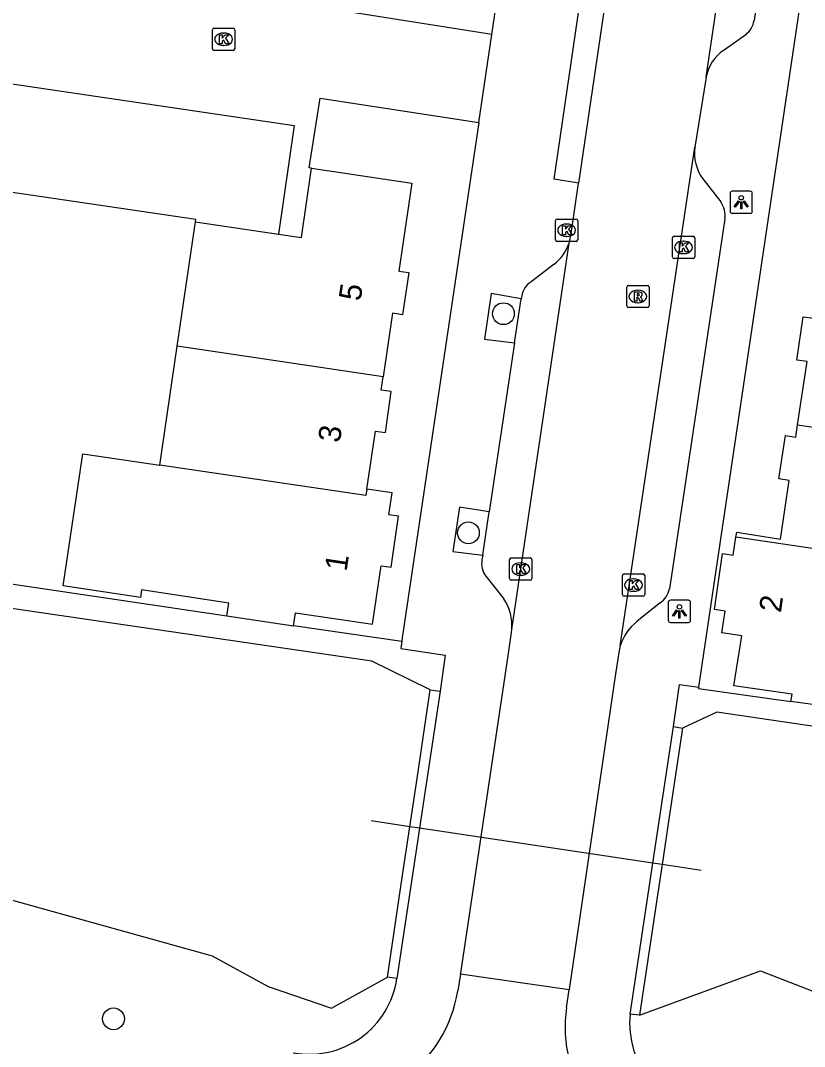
# Model space of a CAD drawing. Extents: x 164150 to 165261, y 382513 to 383432.
# Drawn here: x 164304.16 to 164339.4, y 382881.72 to 382927.81 of the extents above; entities that cross this region are included whole.
import ezdxf

# ---------------------------------------------------------------- set-up
doc = ezdxf.new("R2010")
doc.units = 0
for name, color, linetype in [('IMGEO_Boom', 7, 'Continuous'), ('IMGEO_Duiker', 7, 'Continuous'), ('IMGEO_Greppel_droge_sloot', 7, 'Continuous'), ('IMGEO_Groenvoorziening', 7, 'Continuous'), ('IMGEO_Kolk', 7, 'Continuous'), ('IMGEO_Lichtpunt', 7, 'Continuous'), ('IMGEO_Muur', 7, 'Continuous'), ('IMGEO_Pand', 7, 'Continuous'), ('IMGEO_Pand_nummerreeks', 7, 'Continuous'), ('IMGEO_Parkeervlak_open', 7, 'Continuous'), ('IMGEO_Rijbaan_lokaal_open', 7, 'Continuous'), ('IMGEO_Rioolput', 7, 'Continuous'), ('IMGEO_Voetpad_open', 7, 'Continuous')]:
    doc.layers.add(name, color=color, linetype=linetype)

msp = doc.modelspace()

# ---------------------------------------------------------------- linework, layer by layer
at = {"layer": 'IMGEO_Boom'}
for centre in [(164325.866, 382914.64), (164324.291, 382904.795), (164308.341, 382882.957)]:
    msp.add_circle(centre, 0.489, dxfattribs=at)
at = {"layer": 'IMGEO_Duiker'}
msp.add_lwpolyline([(164334.758, 382889.62), (164332.994, 382889.886), (164332.58, 382889.948), (164322.093, 382891.527), (164321.662, 382891.592), (164319.928, 382891.853)], dxfattribs=at)
at = {"layer": 'IMGEO_Greppel_droge_sloot'}
for points in [[(164322.576, 382897.741), (164319.951, 382899.035), (164273.404, 382905.823), (164272.384, 382905.231)], [(164382.088, 382888.915), (164376.77, 382890.66), (164335.456, 382896.737), (164333.916, 382896.025)], [(164270.473, 382892.294), (164272.677, 382892.051), (164279.942, 382890.457), (164282.11, 382888.183), (164287.223, 382887.472), (164291.315, 382890.454), (164298.989, 382889.623), (164312.776, 382885.789), (164315.288, 382884.411), (164318.145, 382883.434), (164320.656, 382884.826)], [(164331.978, 382883.118), (164337.42, 382885.111), (164342.387, 382883.177), (164346.526, 382880.937), (164353.204, 382878.84), (164360.537, 382880.438), (164366.224, 382880.38), (164369.317, 382880.03), (164371.665, 382878.387), (164373.755, 382876.443), (164376.26, 382874.804), (164380.157, 382875.992)]]:
    msp.add_lwpolyline(points, dxfattribs=at)
at = {"layer": 'IMGEO_Groenvoorziening'}
for points in [[(164282.019, 382905.72), (164313.431, 382901.058)], [(164321.295, 382899.905), (164316.433, 382900.618)], [(164334.647, 382897.854), (164334.637, 382897.794), (164338.789, 382897.217)]]:
    msp.add_lwpolyline(points, dxfattribs=at)
at = {"layer": 'IMGEO_Kolk'}
for p, q in [((164312.788, 382926.544), (164312.788, 382927.396)), ((164312.863, 382927.47), (164313.715, 382927.47)), ((164313.789, 382927.396), (164313.789, 382926.544)), ((164313.276, 382927.25), (164313.301, 382927.25)), ((164313.715, 382926.47), (164312.863, 382926.47)), ((164313.299, 382926.69), (164313.274, 382926.69)), ((164328.205, 382917.963), (164328.205, 382918.815)), ((164328.28, 382918.889), (164329.132, 382918.889)), ((164328.693, 382918.669), (164328.718, 382918.669)), ((164329.206, 382918.815), (164329.206, 382917.963)), ((164328.716, 382918.109), (164328.691, 382918.109)), ((164333.535, 382918.12), (164334.387, 382918.12)), ((164329.132, 382917.889), (164328.28, 382917.889)), ((164333.46, 382917.194), (164333.46, 382918.046)), ((164333.948, 382917.9), (164333.973, 382917.9)), ((164334.461, 382918.046), (164334.461, 382917.194)), ((164333.971, 382917.34), (164333.946, 382917.34)), ((164334.387, 382917.12), (164333.535, 382917.12)), ((164326.143, 382902.74), (164326.143, 382903.592)), ((164326.218, 382903.666), (164327.07, 382903.666)), ((164326.631, 382903.446), (164326.656, 382903.446)), ((164327.144, 382903.592), (164327.144, 382902.74)), ((164326.654, 382902.886), (164326.629, 382902.886)), ((164331.288, 382902.948), (164332.14, 382902.948)), ((164327.07, 382902.666), (164326.218, 382902.666)), ((164331.213, 382902.022), (164331.213, 382902.874)), ((164331.701, 382902.728), (164331.726, 382902.728)), ((164332.214, 382902.874), (164332.214, 382902.022)), ((164331.724, 382902.168), (164331.699, 382902.168)), ((164332.14, 382901.948), (164331.288, 382901.948))]:
    msp.add_line(p, q, dxfattribs=at)
for points in [[(164312.788, 382926.544), (164312.788, 382927.396)], [(164312.863, 382927.47), (164313.715, 382927.47)], [(164313.789, 382927.396), (164313.789, 382926.544)], [(164313.109, 382927.17), (164313.232, 382927.17), (164313.232, 382927.019), (164313.362, 382927.17), (164313.526, 382927.17), (164313.38, 382927.019), (164313.533, 382926.77), (164313.381, 382926.77), (164313.296, 382926.934), (164313.232, 382926.867), (164313.232, 382926.77), (164313.109, 382926.77), (164313.109, 382927.17)], [(164313.715, 382926.47), (164312.863, 382926.47)], [(164328.205, 382917.963), (164328.205, 382918.815)], [(164328.28, 382918.889), (164329.132, 382918.889)], [(164328.526, 382918.589), (164328.649, 382918.589), (164328.649, 382918.438), (164328.779, 382918.589), (164328.943, 382918.589), (164328.797, 382918.438), (164328.95, 382918.189), (164328.798, 382918.189), (164328.713, 382918.353), (164328.649, 382918.286), (164328.649, 382918.189), (164328.526, 382918.189), (164328.526, 382918.589)], [(164329.206, 382918.815), (164329.206, 382917.963)], [(164333.535, 382918.12), (164334.387, 382918.12)], [(164329.132, 382917.889), (164328.28, 382917.889)], [(164333.46, 382917.194), (164333.46, 382918.046)], [(164333.781, 382917.82), (164333.904, 382917.82), (164333.904, 382917.669), (164334.034, 382917.82), (164334.198, 382917.82), (164334.052, 382917.669), (164334.205, 382917.42), (164334.053, 382917.42), (164333.968, 382917.584), (164333.904, 382917.517), (164333.904, 382917.42), (164333.781, 382917.42), (164333.781, 382917.82)], [(164334.461, 382918.046), (164334.461, 382917.194)], [(164334.387, 382917.12), (164333.535, 382917.12)], [(164326.143, 382902.74), (164326.143, 382903.592)], [(164326.218, 382903.666), (164327.07, 382903.666)], [(164326.464, 382903.366), (164326.587, 382903.366), (164326.587, 382903.215), (164326.717, 382903.366), (164326.881, 382903.366), (164326.735, 382903.215), (164326.888, 382902.966), (164326.736, 382902.966), (164326.651, 382903.13), (164326.587, 382903.063), (164326.587, 382902.966), (164326.464, 382902.966), (164326.464, 382903.366)], [(164327.144, 382903.592), (164327.144, 382902.74)], [(164331.288, 382902.948), (164332.14, 382902.948)], [(164327.07, 382902.666), (164326.218, 382902.666)], [(164331.213, 382902.022), (164331.213, 382902.874)], [(164331.534, 382902.648), (164331.657, 382902.648), (164331.657, 382902.497), (164331.787, 382902.648), (164331.951, 382902.648), (164331.805, 382902.497), (164331.958, 382902.248), (164331.806, 382902.248), (164331.721, 382902.412), (164331.657, 382902.345), (164331.657, 382902.248), (164331.534, 382902.248), (164331.534, 382902.648)], [(164332.214, 382902.874), (164332.214, 382902.022)], [(164332.14, 382901.948), (164331.288, 382901.948)]]:
    msp.add_lwpolyline(points, dxfattribs=at)
for centre, start, end in [((164312.865, 382927.394), 91.552, 178.448), ((164312.865, 382927.394), 91.552, 178.448), ((164313.713, 382927.394), 1.552, 88.448), ((164313.713, 382927.394), 1.552, 88.448), ((164312.865, 382926.546), 181.552, 268.448), ((164312.865, 382926.546), 181.552, 268.448), ((164313.713, 382926.546), 271.552, 358.448), ((164313.713, 382926.546), 271.552, 358.448), ((164328.282, 382918.813), 91.552, 178.448), ((164328.282, 382918.813), 91.552, 178.448), ((164329.13, 382918.813), 1.552, 88.448), ((164329.13, 382918.813), 1.552, 88.448), ((164333.537, 382918.044), 91.552, 178.448), ((164333.537, 382918.044), 91.552, 178.448), ((164334.385, 382918.044), 1.552, 88.448), ((164334.385, 382918.044), 1.552, 88.448), ((164328.282, 382917.965), 181.552, 268.448), ((164328.282, 382917.965), 181.552, 268.448), ((164329.13, 382917.965), 271.552, 358.448), ((164329.13, 382917.965), 271.552, 358.448), ((164333.537, 382917.196), 181.552, 268.448), ((164333.537, 382917.196), 181.552, 268.448), ((164334.385, 382917.196), 271.552, 358.448), ((164334.385, 382917.196), 271.552, 358.448), ((164326.22, 382903.59), 91.552, 178.448), ((164326.22, 382903.59), 91.552, 178.448), ((164327.068, 382903.59), 1.552, 88.448), ((164327.068, 382903.59), 1.552, 88.448), ((164331.29, 382902.872), 91.552, 178.448), ((164331.29, 382902.872), 91.552, 178.448), ((164332.138, 382902.872), 1.552, 88.448), ((164332.138, 382902.872), 1.552, 88.448), ((164326.22, 382902.742), 181.552, 268.448), ((164326.22, 382902.742), 181.552, 268.448), ((164327.068, 382902.742), 271.552, 358.448), ((164327.068, 382902.742), 271.552, 358.448), ((164331.29, 382902.024), 181.552, 268.448), ((164331.29, 382902.024), 181.552, 268.448), ((164332.138, 382902.024), 271.552, 358.448), ((164332.138, 382902.024), 271.552, 358.448)]:
    msp.add_arc(centre, 0.0765, start, end, dxfattribs=at)
for centre, major_axis, ratio, start_param, end_param in [((164313.275, 382926.97), (-0.387, 0.002), 0.722429, 4.712389, 7.853982), ((164313.3, 382926.97), (-0.39, 0.002), 0.717154, 1.570796, 4.712389), ((164328.692, 382918.389), (-0.387, 0.002), 0.722429, 4.712389, 7.853982), ((164328.717, 382918.389), (-0.39, 0.002), 0.717154, 1.570796, 4.712389), ((164333.947, 382917.62), (-0.387, 0.002), 0.722429, 4.712389, 7.853982), ((164333.972, 382917.62), (-0.39, 0.002), 0.717154, 1.570796, 4.712389), ((164326.63, 382903.166), (-0.387, 0.002), 0.722429, 4.712389, 7.853982), ((164326.655, 382903.166), (-0.39, 0.002), 0.717154, 1.570796, 4.712389), ((164331.7, 382902.448), (-0.387, 0.002), 0.722429, 4.712389, 7.853982), ((164331.725, 382902.448), (-0.39, 0.002), 0.717154, 1.570796, 4.712389)]:
    msp.add_ellipse(centre, major_axis=major_axis, ratio=ratio, start_param=start_param, end_param=end_param, dxfattribs=at)
at = {"layer": 'IMGEO_Lichtpunt'}
for p, q in [((164336.056, 382920.05), (164336.056, 382919.243)), ((164336.056, 382920.05), (164336.056, 382919.243)), ((164336.958, 382920.145), (164336.15, 382920.145)), ((164336.958, 382920.145), (164336.15, 382920.145)), ((164337.052, 382919.243), (164337.052, 382920.05)), ((164337.052, 382919.243), (164337.052, 382920.05)), ((164336.15, 382919.149), (164336.958, 382919.149)), ((164336.15, 382919.149), (164336.958, 382919.149)), ((164333.277, 382901.671), (164333.277, 382900.864)), ((164333.277, 382901.671), (164333.277, 382900.864)), ((164334.179, 382901.766), (164333.371, 382901.766)), ((164334.179, 382901.766), (164333.371, 382901.766)), ((164334.273, 382900.864), (164334.273, 382901.671)), ((164334.273, 382900.864), (164334.273, 382901.671)), ((164333.371, 382900.77), (164334.179, 382900.77)), ((164333.371, 382900.77), (164334.179, 382900.77))]:
    msp.add_line(p, q, dxfattribs=at)
for points in [[(164336.43, 382919.714), (164336.469, 382919.686), (164336.281, 382919.424), (164336.243, 382919.451), (164336.43, 382919.714)], [(164336.532, 382919.666), (164336.579, 382919.666), (164336.579, 382919.344), (164336.532, 382919.344), (164336.532, 382919.666)], [(164336.642, 382919.686), (164336.68, 382919.713), (164336.867, 382919.451), (164336.828, 382919.423), (164336.642, 382919.686)], [(164333.651, 382901.335), (164333.69, 382901.307), (164333.502, 382901.045), (164333.464, 382901.072), (164333.651, 382901.335)], [(164333.753, 382901.287), (164333.8, 382901.287), (164333.8, 382900.965), (164333.753, 382900.965), (164333.753, 382901.287)], [(164333.863, 382901.307), (164333.901, 382901.334), (164334.088, 382901.072), (164334.049, 382901.044), (164333.863, 382901.307)]]:
    msp.add_lwpolyline(points, dxfattribs=at)
for centre in [(164336.555, 382919.848), (164333.776, 382901.469)]:
    msp.add_circle(centre, 0.0994, dxfattribs=at)
for centre, start, end in [((164336.15, 382920.05), 90, 180), ((164336.15, 382920.05), 90, 180), ((164336.958, 382920.05), 0, 90), ((164336.958, 382920.05), 0, 90), ((164336.15, 382919.243), 180, 270), ((164336.15, 382919.243), 180, 270), ((164336.958, 382919.243), 270, 0), ((164336.958, 382919.243), 270, 360), ((164333.371, 382901.671), 90, 180), ((164333.371, 382901.671), 90, 180), ((164334.179, 382901.671), 0, 90), ((164334.179, 382901.671), 0, 90), ((164333.371, 382900.864), 180, 270), ((164333.371, 382900.864), 180, 270), ((164334.179, 382900.864), 270, 0), ((164334.179, 382900.864), 270, 360)]:
    msp.add_arc(centre, 0.0946, start, end, dxfattribs=at)
at = {"layer": 'IMGEO_Muur'}
for points in [[(164320.656, 382884.826), (164321.322, 382889.307), (164321.662, 382891.592), (164321.984, 382893.755), (164322.576, 382897.741)], [(164323.02, 382897.674), (164322.093, 382891.527), (164321.073, 382884.763)], [(164322.576, 382897.741), (164323.02, 382897.674)], [(164331.556, 382883.173), (164332.58, 382889.948), (164333.508, 382896.089)], [(164333.916, 382896.025), (164333.345, 382892.225), (164332.994, 382889.886), (164332.715, 382888.027), (164331.978, 382883.118)], [(164333.508, 382896.089), (164333.916, 382896.025)], [(164321.073, 382884.763), (164320.656, 382884.826)], [(164331.978, 382883.118), (164331.556, 382883.173)]]:
    msp.add_lwpolyline(points, dxfattribs=at)
at = {"layer": 'IMGEO_Pand'}
for points in [[(164315.762, 382918.213), (164316.783, 382918.063), (164317.243, 382921.176)], [(164317.243, 382921.176), (164321.756, 382920.51), (164321.17, 382916.551), (164321.608, 382916.486), (164321.333, 382914.593), (164320.883, 382914.657), (164320.459, 382911.807)], [(164311.208, 382913.175), (164312.03, 382918.763)], [(164312.03, 382918.763), (164312.227, 382918.734), (164315.762, 382918.213)], [(164339.085, 382909.646), (164339.511, 382912.487), (164339.05, 382912.557), (164339.343, 382914.5), (164339.803, 382914.436), (164339.885, 382914.981)], [(164310.422, 382907.833), (164311.208, 382913.175)], [(164320.459, 382911.807), (164311.208, 382913.175)], [(164319.724, 382906.761), (164320.111, 382909.365), (164320.561, 382909.298), (164320.825, 382911.14), (164320.37, 382911.207), (164320.459, 382911.807)], [(164336.317, 382904.596), (164336.351, 382904.824), (164338.317, 382904.516), (164338.711, 382907.148), (164338.246, 382907.219), (164338.543, 382909.162), (164339.003, 382909.096), (164339.085, 382909.646)], [(164339.085, 382909.646), (164349.347, 382908.128)], [(164313.431, 382901.058), (164313.525, 382901.632), (164309.597, 382902.229), (164309.547, 382901.891), (164306.085, 382902.417), (164306.957, 382908.345), (164310.422, 382907.833)], [(164319.724, 382906.761), (164319.68, 382906.464), (164310.422, 382907.833)], [(164316.433, 382900.618), (164316.523, 382901.206), (164319.983, 382900.692), (164320.373, 382903.31), (164320.813, 382903.248), (164321.151, 382905.54), (164320.713, 382905.598), (164320.861, 382906.592), (164319.724, 382906.761)], [(164338.789, 382897.217), (164338.84, 382897.551), (164336.226, 382897.926), (164336.577, 382900.173), (164335.687, 382900.297), (164335.825, 382901.275), (164335.345, 382901.343), (164335.719, 382903.861), (164336.197, 382903.787), (164336.317, 382904.596)], [(164348.551, 382902.785), (164336.317, 382904.596)], [(164313.431, 382901.058), (164316.433, 382900.618)], [(164342.146, 382896.75), (164338.789, 382897.217)]]:
    msp.add_lwpolyline(points, dxfattribs=at)
at = {"layer": 'IMGEO_Parkeervlak_open'}
for points in [[(164312.03, 382918.763), (164312.046, 382918.869), (164301.137, 382920.472)], [(164326.37, 382913.331), (164326.668, 382915.312)], [(164324.933, 382903.792), (164325.225, 382905.73)]]:
    msp.add_lwpolyline(points, dxfattribs=at)
at = {"layer": 'IMGEO_Rijbaan_lokaal_open'}
for points in [[(164334.976, 382925.26), (164341.922, 382972.289)], [(164325.346, 382927.185), (164318.229, 382928.302), (164318.672, 382931.453), (164318.755, 382931.441)], [(164330.414, 382928.426), (164329.243, 382920.501)], [(164324.759, 382923.231), (164325.346, 382927.185)], [(164301.137, 382920.472), (164301.836, 382925.251), (164316.467, 382923.089), (164315.762, 382918.213)], [(164334.976, 382925.26), (164334.467, 382922.118)], [(164317.243, 382921.176), (164317.135, 382921.192), (164317.624, 382924.319), (164324.759, 382923.231)], [(164331.118, 382899.712), (164334.467, 382922.118)], [(164328.901, 382918.214), (164328.937, 382918.431), (164329.243, 382920.501)], [(164326.241, 382900.444), (164328.814, 382917.813)], [(164323.936, 382884.962), (164323.96, 382885.11), (164326.092, 382899.375), (164326.224, 382900.312), (164326.241, 382900.444)], [(164331.069, 382899.514), (164330.91, 382898.459), (164328.839, 382884.386), (164328.821, 382884.265)], [(164323.936, 382884.962), (164323.811, 382884.209)], [(164328.821, 382884.265), (164323.936, 382884.962)], [(164328.703, 382883.468), (164328.821, 382884.265)]]:
    msp.add_lwpolyline(points, dxfattribs=at)
for centre, radius, start, end in [((164326.957, 382918.426), 1.956, 341.7372, 353.7808), ((164332.985, 382899.145), 1.951, 163.104, 169.096), ((164317.876, 382885.153), 6.01, 262.3924, 350.9623), ((164334.578, 382882.594), 5.939, 171.5371, 261.2977)]:
    msp.add_arc(centre, radius, start, end, dxfattribs=at)
at = {"layer": 'IMGEO_Rioolput'}
for p, q in [((164331.408, 382914.987), (164331.408, 382915.839)), ((164331.483, 382915.913), (164332.335, 382915.913)), ((164332.409, 382915.839), (164332.409, 382914.987)), ((164331.896, 382915.693), (164331.921, 382915.693)), ((164332.335, 382914.913), (164331.483, 382914.913)), ((164331.919, 382915.133), (164331.894, 382915.133))]:
    msp.add_line(p, q, dxfattribs=at)
for points in [[(164331.408, 382914.987), (164331.408, 382915.839)], [(164331.483, 382915.913), (164332.335, 382915.913)], [(164332.409, 382915.839), (164332.409, 382914.987)], [(164331.997, 382915.611), (164331.745, 382915.613), (164331.745, 382915.213)], [(164331.745, 382915.213), (164331.869, 382915.213), (164331.869, 382915.375), (164331.88, 382915.375)], [(164331.923, 382915.532), (164331.869, 382915.532), (164331.869, 382915.451)], [(164331.869, 382915.451), (164331.921, 382915.451)], [(164331.927, 382915.346), (164331.998, 382915.213), (164332.138, 382915.213), (164332.073, 382915.339)], [(164332.335, 382914.913), (164331.483, 382914.913)]]:
    msp.add_lwpolyline(points, dxfattribs=at)
for centre, radius, start, end in [((164331.485, 382915.837), 0.0765, 91.552, 178.448), ((164331.485, 382915.837), 0.0765, 91.552, 178.448), ((164332.333, 382915.837), 0.0765, 1.552, 88.448), ((164332.333, 382915.837), 0.0765, 1.552, 88.448), ((164331.879, 382915.322), 0.0533, 26.0293, 88.6989), ((164331.905, 382915.64), 0.19, 274.7715, 282.9687), ((164331.929, 382915.436), 0.0964, 77.0061, 93.1865), ((164331.943, 382915.493), 0.0378, 276.6634, 79.6772), ((164331.996, 382915.501), 0.109, 350.3612, 89.416), ((164331.994, 382915.501), 0.112, 277.5842, 350.9817), ((164331.978, 382915.286), 0.108, 29.5134, 73.7905), ((164331.485, 382914.989), 0.0765, 181.552, 268.448), ((164331.485, 382914.989), 0.0765, 181.552, 268.448), ((164332.333, 382914.989), 0.0765, 271.552, 358.448), ((164332.333, 382914.989), 0.0765, 271.552, 358.448)]:
    msp.add_arc(centre, radius, start, end, dxfattribs=at)
for centre, major_axis, ratio, start_param, end_param in [((164331.895, 382915.413), (-0.387, 0.002), 0.722429, 4.712389, 7.853982), ((164331.92, 382915.413), (-0.39, 0.002), 0.717154, 1.570796, 4.712389)]:
    msp.add_ellipse(centre, major_axis=major_axis, ratio=ratio, start_param=start_param, end_param=end_param, dxfattribs=at)
at = {"layer": 'IMGEO_Voetpad_open'}
for points in [[(164325.346, 382927.185), (164331.117, 382966.047), (164338.115, 383013.045), (164338.399, 383014.963)], [(164334.647, 382897.854), (164343.748, 382959.071), (164346.307, 382976.27)], [(164343.279, 382969.354), (164341.819, 382959.471), (164337.13, 382927.812)], [(164329.243, 382920.501), (164328.139, 382920.691), (164329.307, 382928.575), (164330.414, 382928.426)], [(164336.754, 382927.175), (164335.78, 382926.483)], [(164324.759, 382923.231), (164321.32, 382900.074), (164321.295, 382899.905)], [(164334.829, 382920.694), (164335.633, 382919.659)], [(164335.815, 382918.899), (164333.327, 382902.284)], [(164328.139, 382916.86), (164327.108, 382916.076)], [(164326.668, 382915.312), (164325.322, 382915.543), (164325.021, 382913.498), (164326.37, 382913.331)], [(164326.686, 382915.43), (164326.668, 382915.312)], [(164326.37, 382913.331), (164325.225, 382905.73)], [(164325.225, 382905.73), (164323.895, 382905.945), (164323.599, 382903.957), (164324.933, 382903.792)], [(164324.933, 382903.792), (164324.902, 382903.583)], [(164325.075, 382902.854), (164325.877, 382901.829)], [(164332.906, 382901.651), (164331.883, 382900.822)], [(164321.295, 382899.905), (164321.25, 382899.601), (164323.248, 382899.3), (164323.02, 382897.674)], [(164333.508, 382896.089), (164333.774, 382897.977), (164334.647, 382897.854)]]:
    msp.add_lwpolyline(points, dxfattribs=at)
for centre, radius, start, end in [((164336.16, 382927.955), 0.98, 307.2813, 351.6148), ((164336.81, 382924.93), 1.863, 123.554, 169.8042), ((164336.438, 382921.861), 1.987, 172.5702, 215.9562), ((164334.767, 382919.05), 1.059, 351.813, 35.1214), ((164326.932, 382918.431), 1.981, 307.5471, 341.8339), ((164327.644, 382915.265), 0.972, 123.4602, 170.2306), ((164325.781, 382903.406), 0.896, 168.6411, 218.0589), ((164332.354, 382902.475), 0.992, 303.8324, 348.9128), ((164324.167, 382900.639), 2.083, 354.6185, 34.8319), ((164333.19, 382899.102), 2.16, 127.2431, 163.6085), ((164317.14, 382885.343), 3.975, 259.5869, 351.6165), ((164335.691, 382882.765), 4.155, 174.3673, 262.1259)]:
    msp.add_arc(centre, radius, start, end, dxfattribs=at)

# ---------------------------------------------------------------- texts
at = {"layer": 'IMGEO_Pand_nummerreeks'}
for s, rotation, p in [('5', 81.5434, (164319.444, 382915.177)), ('3', 81.5491, (164318.512, 382908.81)), ('1', 81.5262, (164318.815, 382903.033)), ('2', 81.9673, (164338.337, 382901.179))]:
    msp.add_text(s, height=1, rotation=rotation, dxfattribs=at).set_placement(p)

doc.saveas('drawing.dxf')
